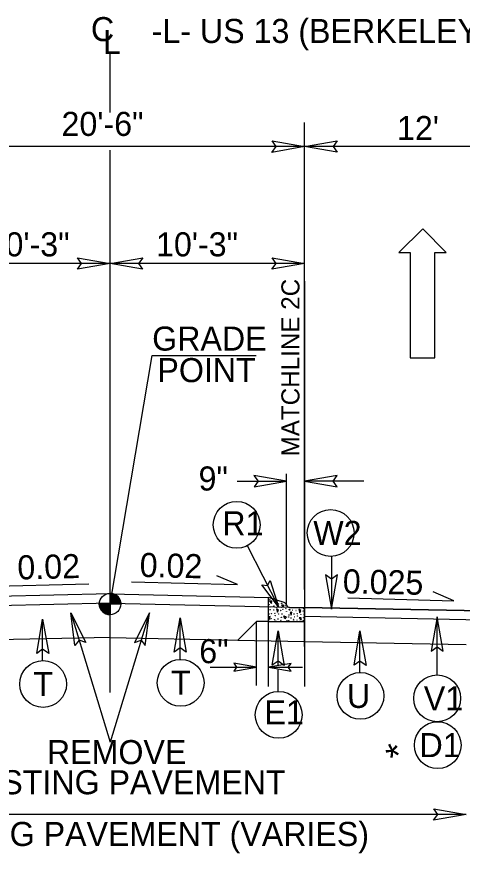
# Model space of a CAD drawing. Extents: x 2320980 to 2456309, y 595047 to 606177.
# Drawn here: x 2455878.27 to 2455902.89, y 597110.17 to 597156.38 of the extents above; entities that cross this region are included whole.
import ezdxf

# ---------------------------------------------------------------- set-up
doc = ezdxf.new("R2010")
doc.units = 0
for name, color, linetype in [('Matchline', 7, 'Continuous'), ('Matchline Text', 7, 'Continuous'), ('Old_Level_1', 7, 'Continuous'), ('Old_Level_20', 7, 'Continuous'), ('Old_Level_21', 7, 'Continuous'), ('Old_Level_3', 7, 'Continuous'), ('Prop Dimension Text', 7, 'Continuous'), ('Prop Lane Arrow CELL', 7, 'Continuous'), ('Prop Terminator CELL', 7, 'Continuous'), ('Typical Grade Point Symbol CELL', 7, 'Continuous'), ('Typical ID Circle CELL', 7, 'Continuous'), ('Typical Pavement Slope CELL', 7, 'Continuous'), ('Typical Terminator CELL', 7, 'Continuous')]:
    doc.layers.add(name, color=color, linetype=linetype)

msp = doc.modelspace()

# ---------------------------------------------------------------- linework, layer by layer
at = {"layer": 'Matchline'}
msp.add_line((2455894.177, 597141.77), (2455894.177, 597119.386), dxfattribs=at)
at = {"layer": 'Old_Level_1'}
for p, q in [((2455883.425, 597123.94), (2455885.746, 597137.668)), ((2455885.746, 597137.668), (2455891.503, 597137.668)), ((2455892.182, 597122.976), (2455892.182, 597124.306)), ((2455893.046, 597124.018), (2455892.182, 597124.306)), ((2455892.359, 597124.089), (2455892.243, 597124.089)), ((2455892.243, 597124.089), (2455892.352, 597123.974)), ((2455892.352, 597123.974), (2455892.359, 597124.089)), ((2455892.625, 597123.683), (2455892.68, 597123.482)), ((2455892.735, 597123.604), (2455892.625, 597123.683)), ((2455893.014, 597123.882), (2455892.899, 597123.882)), ((2455892.899, 597123.882), (2455893.008, 597123.766)), ((2455893.008, 597123.766), (2455893.014, 597123.882)), ((2455893.356, 597123.752), (2455894.177, 597123.752)), ((2455893.86, 597123.661), (2455893.916, 597123.462)), ((2455893.971, 597123.583), (2455893.86, 597123.661)), ((2455894.177, 597122.976), (2455894.177, 597123.752)), ((2455892.279, 597123.258), (2455892.182, 597123.24)), ((2455892.182, 597123.24), (2455892.231, 597123.093)), ((2455892.231, 597123.093), (2455892.279, 597123.258)), ((2455892.68, 597123.482), (2455892.735, 597123.604)), ((2455893.038, 597123.294), (2455893.159, 597123.228)), ((2455893.081, 597123.119), (2455893.038, 597123.294)), ((2455893.159, 597123.228), (2455893.081, 597123.119)), ((2455893.474, 597123.49), (2455893.377, 597123.471)), ((2455893.377, 597123.471), (2455893.427, 597123.325)), ((2455893.427, 597123.325), (2455893.474, 597123.49)), ((2455893.916, 597123.462), (2455893.971, 597123.583)), ((2455892.182, 597122.976), (2455894.177, 597122.976)), ((2455893.993, 597123.169), (2455893.877, 597123.169)), ((2455893.877, 597123.169), (2455893.986, 597123.053)), ((2455893.986, 597123.053), (2455893.993, 597123.169)), ((2455883.427, 597122.089), (2455876.374, 597121.948)), ((2455883.427, 597122.089), (2455890.49, 597121.949)), ((2455894.177, 597121.876), (2455903.112, 597121.699))]:
    msp.add_line(p, q, dxfattribs=at)
for centre in [(2455892.251, 597124.189), (2455892.443, 597124.205), (2455892.654, 597124.115), (2455892.217, 597123.901), (2455892.26, 597123.768), (2455892.479, 597123.823), (2455892.536, 597124.037), (2455892.637, 597123.756), (2455892.734, 597123.95), (2455892.892, 597123.762), (2455892.916, 597123.981), (2455892.983, 597123.641), (2455893.102, 597123.867), (2455893.147, 597123.677), (2455893.329, 597123.647), (2455893.496, 597123.747), (2455893.872, 597123.735), (2455894.108, 597123.71), (2455892.211, 597123.388), (2455892.272, 597123.622), (2455892.351, 597123.41), (2455892.473, 597123.604), (2455892.534, 597123.428), (2455892.552, 597123.3), (2455892.734, 597123.386), (2455892.862, 597123.58), (2455892.886, 597123.21), (2455892.928, 597123.392), (2455893.177, 597123.543), (2455893.299, 597123.228), (2455893.32, 597123.334), (2455893.35, 597123.607), (2455893.508, 597123.601), (2455893.587, 597123.389), (2455893.637, 597123.233), (2455893.708, 597123.583), (2455893.769, 597123.407), (2455893.787, 597123.279), (2455893.97, 597123.365), (2455894.097, 597123.559), (2455894.121, 597123.188), (2455894.164, 597123.371), (2455892.321, 597123.124), (2455892.515, 597123.07), (2455892.59, 597123.003), (2455892.711, 597123.118), (2455892.868, 597123.046), (2455893.196, 597123.039), (2455893.299, 597123.021), (2455893.426, 597123.165), (2455893.557, 597123.103), (2455893.568, 597123.003), (2455893.751, 597123.049), (2455893.891, 597122.992), (2455894.103, 597123.025)]:
    msp.add_circle(centre, 0.00853, dxfattribs=at)
for centre, radius, start, end in [((2455892.985, 597123.835), 0.194, 16.7189, 71.565), ((2455893.356, 597123.946), 0.194, 196.7189, 270), ((2455892.206, 597122.985), 0.00853, 27.0386, 154.2416)]:
    msp.add_arc(centre, radius, start, end, dxfattribs=at)
at = {"layer": 'Old_Level_21'}
for p, q in [((2455894.177, 597124.75), (2455894.177, 597150.539)), ((2455894.177, 597149.209), (2455872.677, 597149.209)), ((2455920.837, 597149.209), (2455892.737, 597149.209)), ((2455883.427, 597142.75), (2455872.677, 597142.75)), ((2455894.177, 597142.75), (2455883.427, 597142.75)), ((2455893.179, 597123.895), (2455893.179, 597131.141)), ((2455890.449, 597130.725), (2455893.179, 597130.725)), ((2455897.452, 597130.725), (2455894.177, 597130.725)), ((2455891.517, 597119.432), (2455891.517, 597122.976)), ((2455892.182, 597119.386), (2455892.182, 597122.976)), ((2455903.112, 597112.315), (2455863.927, 597112.315))]:
    msp.add_line(p, q, dxfattribs=at)
at = {"layer": 'Old_Level_3'}
msp.add_line((2455894.177, 597123.267), (2455918.177, 597122.793), dxfattribs=at)
at = {"layer": 'Prop Dimension Text'}
for p, q in [((2455883.427, 597151.092), (2455883.427, 597154.316)), ((2455883.427, 597138.925), (2455883.427, 597149.017)), ((2455883.427, 597119.054), (2455883.427, 597138.925)), ((2455891.01, 597127.164), (2455892.727, 597123.787)), ((2455881.254, 597123.457), (2455883.427, 597116.308)), ((2455885.6, 597123.457), (2455883.427, 597116.308)), ((2455888.955, 597120.445), (2455891.517, 597120.445)), ((2455892.182, 597120.445), (2455894.068, 597120.445))]:
    msp.add_line(p, q, dxfattribs=at)
for points in [[(2455884.616, 597125.171), (2455890.472, 597125.01), (2455889.335, 597125.498)], [(2455882.256, 597125.044), (2455876.4, 597124.883), (2455877.537, 597125.372)], [(2455896.568, 597124.283), (2455902.424, 597124.122), (2455901.287, 597124.611)]]:
    msp.add_lwpolyline(points, dxfattribs=at)
for centre in [(2455890.426, 597128.317), (2455895.616, 597127.867), (2455887.328, 597119.59), (2455879.724, 597119.519), (2455897.264, 597118.865), (2455901.506, 597118.731), (2455892.743, 597117.82), (2455901.537, 597116.146)]:
    msp.add_circle(centre, 1.293, dxfattribs=at)
at = {"layer": 'Prop Lane Arrow CELL'}
for p, q in [((2455900.717, 597144.671), (2455899.387, 597143.362)), ((2455902.005, 597143.362), (2455900.717, 597144.671)), ((2455899.387, 597143.362), (2455900.01, 597143.362)), ((2455900.01, 597143.362), (2455900.01, 597137.543)), ((2455901.382, 597137.543), (2455901.382, 597143.362)), ((2455901.382, 597143.362), (2455902.005, 597143.362)), ((2455900.01, 597137.543), (2455901.382, 597137.543))]:
    msp.add_line(p, q, dxfattribs=at)
at = {"layer": 'Prop Terminator CELL'}
for points in [[(2455881.481, 597121.644), (2455881.254, 597123.457), (2455882.087, 597121.818), (2455881.714, 597121.945)], [(2455885.373, 597121.644), (2455885.6, 597123.457), (2455884.768, 597121.818), (2455885.141, 597121.945)]]:
    msp.add_lwpolyline(points, close=True, dxfattribs=at)
at = {"layer": 'Typical Grade Point Symbol CELL'}
for p, q in [((2455883.425, 597123.94), (2455883.425, 597124.535)), ((2455882.83, 597123.94), (2455883.425, 597123.94)), ((2455883.424, 597123.344), (2455883.425, 597123.94)), ((2455883.425, 597123.94), (2455883.424, 597123.344)), ((2455884.021, 597123.94), (2455883.425, 597123.94))]:
    msp.add_line(p, q, dxfattribs=at)
for points in [[(2455883.431, 597124.535), (2455883.431, 597124.535), (2455883.431, 597123.94)], [(2455883.443, 597124.535), (2455883.443, 597123.94)], [(2455883.455, 597124.533), (2455883.455, 597123.94)], [(2455883.466, 597124.533), (2455883.466, 597123.94)], [(2455883.478, 597124.532), (2455883.478, 597123.94)], [(2455883.49, 597124.531), (2455883.49, 597123.94)], [(2455883.502, 597124.53), (2455883.502, 597123.94)], [(2455883.514, 597124.528), (2455883.514, 597123.94)], [(2455883.526, 597124.527), (2455883.526, 597123.94)], [(2455883.538, 597124.524), (2455883.538, 597123.94)], [(2455883.55, 597124.522), (2455883.55, 597123.94)], [(2455883.562, 597124.519), (2455883.562, 597123.94)], [(2455883.574, 597124.516), (2455883.574, 597123.94)], [(2455883.585, 597124.512), (2455883.585, 597123.94)], [(2455883.597, 597124.51), (2455883.597, 597123.94)], [(2455883.609, 597124.506), (2455883.609, 597123.94)], [(2455883.621, 597124.502), (2455883.621, 597123.94)], [(2455883.633, 597124.498), (2455883.633, 597123.94)], [(2455883.645, 597124.492), (2455883.645, 597123.94)], [(2455883.657, 597124.487), (2455883.657, 597123.94)], [(2455883.669, 597124.482), (2455883.669, 597123.94)], [(2455883.681, 597124.477), (2455883.681, 597123.94)], [(2455883.693, 597124.471), (2455883.693, 597123.94)], [(2455883.705, 597124.465), (2455883.705, 597123.94)], [(2455883.716, 597124.458), (2455883.716, 597123.94)], [(2455883.728, 597124.451), (2455883.728, 597123.94)], [(2455883.74, 597124.445), (2455883.74, 597123.94)], [(2455883.752, 597124.437), (2455883.752, 597123.94)], [(2455883.764, 597124.429), (2455883.764, 597123.94)], [(2455883.776, 597124.42), (2455883.776, 597123.94)], [(2455883.788, 597124.412), (2455883.788, 597123.94)], [(2455883.8, 597124.403), (2455883.8, 597123.94)], [(2455883.812, 597124.392), (2455883.812, 597123.94)], [(2455883.824, 597124.381), (2455883.824, 597123.94)], [(2455883.835, 597124.371), (2455883.835, 597123.94)], [(2455883.847, 597124.359), (2455883.847, 597123.94)], [(2455883.859, 597124.347), (2455883.859, 597123.94)], [(2455883.871, 597124.334), (2455883.871, 597123.94)], [(2455883.883, 597124.319), (2455883.883, 597123.94)], [(2455883.895, 597124.305), (2455883.895, 597123.94)], [(2455883.907, 597124.289), (2455883.907, 597123.94)], [(2455883.919, 597124.272), (2455883.919, 597123.94)], [(2455883.931, 597124.253), (2455883.931, 597123.94)], [(2455883.943, 597124.233), (2455883.943, 597123.94)], [(2455883.955, 597124.212), (2455883.955, 597123.94)], [(2455883.966, 597124.187), (2455883.966, 597123.94)], [(2455883.978, 597124.159), (2455883.978, 597123.94)], [(2455883.99, 597124.126), (2455883.99, 597123.94)], [(2455882.833, 597123.94), (2455882.833, 597123.875)], [(2455882.845, 597123.94), (2455882.845, 597123.805)], [(2455882.857, 597123.94), (2455882.857, 597123.762)], [(2455882.868, 597123.94), (2455882.868, 597123.727)], [(2455882.88, 597123.94), (2455882.88, 597123.699)], [(2455882.892, 597123.94), (2455882.892, 597123.674)], [(2455882.904, 597123.94), (2455882.904, 597123.651)], [(2455882.916, 597123.94), (2455882.916, 597123.63)], [(2455882.928, 597123.94), (2455882.928, 597123.611)], [(2455882.94, 597123.94), (2455882.94, 597123.594)], [(2455882.952, 597123.94), (2455882.952, 597123.578)], [(2455882.964, 597123.94), (2455882.964, 597123.564)], [(2455882.976, 597123.94), (2455882.976, 597123.549)], [(2455882.988, 597123.94), (2455882.988, 597123.536)], [(2455882.999, 597123.94), (2455882.999, 597123.523)], [(2455883.011, 597123.94), (2455883.011, 597123.511)], [(2455883.023, 597123.94), (2455883.023, 597123.5)], [(2455883.035, 597123.94), (2455883.035, 597123.49)], [(2455883.047, 597123.94), (2455883.047, 597123.479)], [(2455883.059, 597123.94), (2455883.059, 597123.47)], [(2455883.071, 597123.94), (2455883.071, 597123.461)], [(2455883.083, 597123.94), (2455883.083, 597123.453)], [(2455883.095, 597123.94), (2455883.095, 597123.445)], [(2455883.107, 597123.94), (2455883.107, 597123.437)], [(2455883.119, 597123.94), (2455883.119, 597123.429)], [(2455883.13, 597123.94), (2455883.13, 597123.422)], [(2455883.142, 597123.94), (2455883.142, 597123.416)], [(2455883.154, 597123.94), (2455883.154, 597123.409)], [(2455883.166, 597123.94), (2455883.166, 597123.404)], [(2455883.178, 597123.94), (2455883.178, 597123.398)], [(2455883.19, 597123.94), (2455883.19, 597123.393)], [(2455883.202, 597123.94), (2455883.202, 597123.388)], [(2455883.214, 597123.94), (2455883.214, 597123.383)], [(2455883.226, 597123.94), (2455883.226, 597123.379)], [(2455883.238, 597123.94), (2455883.238, 597123.375)], [(2455883.249, 597123.94), (2455883.249, 597123.371)], [(2455883.261, 597123.94), (2455883.261, 597123.368)], [(2455883.273, 597123.94), (2455883.273, 597123.364)], [(2455883.285, 597123.94), (2455883.285, 597123.361)], [(2455883.297, 597123.94), (2455883.297, 597123.359)], [(2455883.309, 597123.94), (2455883.309, 597123.356)], [(2455883.321, 597123.94), (2455883.321, 597123.354)], [(2455883.333, 597123.94), (2455883.333, 597123.352)], [(2455883.345, 597123.94), (2455883.345, 597123.35)], [(2455883.357, 597123.94), (2455883.357, 597123.348)], [(2455883.369, 597123.94), (2455883.369, 597123.347)], [(2455883.38, 597123.94), (2455883.38, 597123.346)], [(2455883.392, 597123.94), (2455883.392, 597123.346)], [(2455883.404, 597123.94), (2455883.404, 597123.344)], [(2455883.416, 597123.94), (2455883.416, 597123.344), (2455883.416, 597123.344)], [(2455884.002, 597124.085), (2455884.002, 597123.94)], [(2455884.014, 597124.024), (2455884.014, 597123.94)]]:
    msp.add_lwpolyline(points, dxfattribs=at)
msp.add_circle((2455883.425, 597123.94), 0.595, dxfattribs=at)
for start, end in [(359.9905, 89.9905), (179.9905, 269.9905)]:
    msp.add_arc((2455883.425, 597123.94), 0.595, start, end, dxfattribs=at)
at = {"layer": 'Typical ID Circle CELL'}
for p, q in [((2455895.667, 597126.595), (2455895.667, 597123.654)), ((2455901.511, 597120.024), (2455901.511, 597123.235)), ((2455879.698, 597120.816), (2455879.698, 597123.107)), ((2455887.303, 597120.888), (2455887.303, 597123.179)), ((2455892.718, 597120.585), (2455892.718, 597122.456)), ((2455897.239, 597120.163), (2455897.239, 597122.454)), ((2455892.718, 597119.118), (2455892.718, 597120.3))]:
    msp.add_line(p, q, dxfattribs=at)
at = {"layer": 'Typical Pavement Slope CELL'}
for p, q in [((2455883.427, 597124.5), (2455874.672, 597124.3)), ((2455883.427, 597124.502), (2455892.182, 597124.302)), ((2455883.427, 597123.991), (2455872.677, 597123.746)), ((2455883.427, 597123.993), (2455894.177, 597123.748)), ((2455894.177, 597123.752), (2455918.177, 597123.272)), ((2455894.177, 597121.598), (2455894.177, 597123.752)), ((2455918.177, 597123.272), (2455894.177, 597123.752)), ((2455894.177, 597123.752), (2455894.177, 597123.267)), ((2455894.177, 597123.267), (2455918.177, 597122.793)), ((2455891.517, 597122.976), (2455890.49, 597121.949)), ((2455892.182, 597122.976), (2455891.517, 597122.976)), ((2455890.49, 597121.949), (2455894.177, 597121.876))]:
    msp.add_line(p, q, dxfattribs=at)
at = {"layer": 'Typical Terminator CELL'}
for points in [[(2455895.972, 597148.9), (2455894.177, 597149.209), (2455895.982, 597149.528), (2455895.753, 597149.209)], [(2455892.381, 597149.518), (2455894.177, 597149.209), (2455892.371, 597148.89), (2455892.601, 597149.209)], [(2455881.631, 597143.06), (2455883.427, 597142.75), (2455881.621, 597142.431), (2455881.851, 597142.75)], [(2455885.222, 597142.441), (2455883.427, 597142.75), (2455885.232, 597143.07), (2455885.003, 597142.75)], [(2455892.381, 597143.06), (2455894.177, 597142.75), (2455892.371, 597142.431), (2455892.601, 597142.75)], [(2455891.384, 597130.415), (2455893.179, 597130.725), (2455891.374, 597131.044), (2455891.603, 597130.725)], [(2455895.972, 597131.034), (2455894.177, 597130.725), (2455895.982, 597130.405), (2455895.753, 597130.725)], [(2455895.341, 597125.549), (2455895.667, 597123.654), (2455896.004, 597125.56), (2455895.667, 597125.318)], [(2455892.278, 597125.238), (2455892.727, 597123.787), (2455891.808, 597125.008), (2455892.132, 597124.958)], [(2455901.837, 597121.34), (2455901.511, 597123.235), (2455901.174, 597121.33), (2455901.511, 597121.572)], [(2455879.372, 597121.212), (2455879.698, 597123.107), (2455880.035, 597121.202), (2455879.698, 597121.444)], [(2455886.976, 597121.284), (2455887.303, 597123.179), (2455887.64, 597121.273), (2455887.303, 597121.515)], [(2455892.392, 597120.561), (2455892.718, 597122.456), (2455893.055, 597120.55), (2455892.718, 597120.792)], [(2455896.912, 597120.559), (2455897.239, 597122.454), (2455897.575, 597120.548), (2455897.239, 597120.79)], [(2455890.27, 597120.23), (2455891.517, 597120.445), (2455890.263, 597120.667), (2455890.422, 597120.445)], [(2455893.428, 597120.66), (2455892.182, 597120.445), (2455893.435, 597120.223), (2455893.276, 597120.445)], [(2455901.316, 597112.625), (2455903.112, 597112.315), (2455901.306, 597111.996), (2455901.536, 597112.315)]]:
    msp.add_lwpolyline(points, close=True, dxfattribs=at)

# ---------------------------------------------------------------- texts
at = {"layer": 'Matchline Text'}
msp.add_text('MATCHLINE 2C', height=1, rotation=90, dxfattribs=at).set_placement((2455893.894, 597132.096))
at = {"layer": 'Old_Level_1'}
for s, p in [('GRADE', (2455885.753, 597137.939)), ('POINT', (2455886.043, 597136.196))]:
    msp.add_text(s, height=1.33, dxfattribs=at).set_placement(p)
at = {"layer": 'Old_Level_20'}
for s, p in [('R1', (2455889.631, 597127.733)), ('W2', (2455894.658, 597127.202)), ('T', (2455879.187, 597118.854)), ('T', (2455886.791, 597118.925)), ('U', (2455896.522, 597118.2)), ('V1', (2455900.767, 597118.066)), ('E1', (2455891.958, 597117.291)), ('D1', (2455900.53, 597115.481))]:
    msp.add_text(s, height=1.33, dxfattribs=at).set_placement(p)
at = {"layer": 'Old_Level_21'}
for s, rotation, p in [('C', 0.0002, (2455882.368, 597155.032)), ('L', 0.0002, (2455883.028, 597154.316)), ('0.02', 1.4154, (2455878.317, 597125.292)), ('0.02', 358.5846, (2455885.05, 597125.442)), ('0.025', 358.8544, (2455896.28, 597124.536))]:
    msp.add_text(s, height=1.33, rotation=rotation, dxfattribs=at).set_placement(p)
for s, p in [('-L- US 13 (BERKELEY BLVD.)', (2455885.726, 597154.931)), ('20\'-6"', (2455880.743, 597149.797)), ("12'", (2455899.286, 597149.568)), ('10\'-3"', (2455876.657, 597143.144)), ('10\'-3"', (2455885.967, 597143.144)), ('9"', (2455888.317, 597130.21)), ('6"', (2455888.355, 597120.672)), ('REMOVE ', (2455879.935, 597115.095)), ('EXISTING PAVEMENT', (2455874.546, 597113.432)), ('EXISTING PAVEMENT (VARIES)', (2455870.958, 597110.573))]:
    msp.add_text(s, height=1.33, dxfattribs=at).set_placement(p)
at = {"layer": 'Typical Pavement Slope CELL'}
msp.add_text('*', height=1.496, rotation=26.5659, dxfattribs=at).set_placement((2455899.167, 597114.68))

doc.saveas('drawing.dxf')
